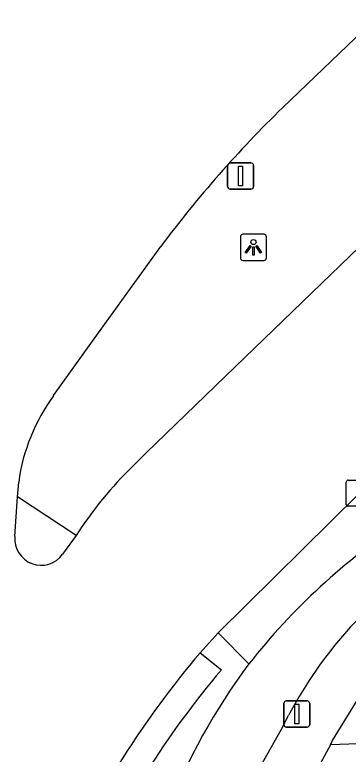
# Model space of a CAD drawing. Extents: x 159718 to 160783, y 383290 to 384030.
# Drawn here: x 160220.36 to 160233.11, y 383942.91 to 383971.19 of the extents above; entities that cross this region are included whole.
import ezdxf

# ---------------------------------------------------------------- set-up
doc = ezdxf.new("R2010")
doc.units = 0
for name, color, linetype in [('IMGEO_Afsluitpaal', 7, 'Continuous'), ('IMGEO_Berm_open', 7, 'Continuous'), ('IMGEO_Fietspad_gesloten', 7, 'Continuous'), ('IMGEO_Kolk', 7, 'Continuous'), ('IMGEO_Lichtpunt', 7, 'Continuous'), ('IMGEO_Rijbaan_lokaal_gesloten', 7, 'Continuous'), ('IMGEO_Verkeersbordpaal', 7, 'Continuous'), ('IMGEO_Verkeerseiland_gesloten', 7, 'Continuous'), ('IMGEO_Voetpad_open', 7, 'Continuous')]:
    doc.layers.add(name, color=color, linetype=linetype)

msp = doc.modelspace()

# ---------------------------------------------------------------- linework, layer by layer
at = {"layer": 'IMGEO_Afsluitpaal'}
for p, q in [((160228.598, 383965.525), (160229.388, 383965.525)), ((160229.388, 383965.525), (160228.598, 383965.525)), ((160228.498, 383964.625), (160228.498, 383965.425)), ((160228.498, 383965.425), (160228.498, 383964.625)), ((160229.488, 383965.425), (160229.488, 383964.625)), ((160229.488, 383964.625), (160229.488, 383965.425)), ((160229.388, 383964.525), (160228.598, 383964.525)), ((160228.598, 383964.525), (160229.388, 383964.525))]:
    msp.add_line(p, q, dxfattribs=at)
msp.add_lwpolyline([(160228.918, 383965.4), (160229.068, 383965.4), (160229.068, 383964.65), (160228.918, 383964.65), (160228.918, 383965.4)], dxfattribs=at)
for centre, start, end in [((160228.598, 383965.425), 90, 180), ((160228.598, 383965.425), 90, 180), ((160229.388, 383965.425), 0, 90), ((160229.388, 383965.425), 360, 90), ((160228.598, 383964.625), 180, 270), ((160228.598, 383964.625), 180, 270), ((160229.388, 383964.625), 270, 0), ((160229.388, 383964.625), 270, 0)]:
    msp.add_arc(centre, 0.1, start, end, dxfattribs=at)
at = {"layer": 'IMGEO_Berm_open'}
msp.add_lwpolyline([(160229.312, 383946.364), (160228.135, 383947.551)], dxfattribs=at)
at = {"layer": 'IMGEO_Fietspad_gesloten'}
msp.add_lwpolyline([(160229.21, 383941.473), (160230.559, 383943.868), (160230.827, 383944.397)], dxfattribs=at)
for centre, radius, start, end in [((160248.811, 383931.097), 24.764, 123.2681, 141.9402), ((160245.388, 383936.707), 16.467, 122.9478, 149.2577), ((160248.125, 383932.244), 23.523, 143.1107, 159.0413), ((160244.058, 383937.46), 14.939, 149.1315, 152.3325)]:
    msp.add_arc(centre, radius, start, end, dxfattribs=at)
at = {"layer": 'IMGEO_Kolk'}
for p, q in [((160233.031, 383952.467), (160233.031, 383953.319)), ((160233.106, 383953.393), (160233.958, 383953.393)), ((160233.958, 383952.393), (160233.106, 383952.393))]:
    msp.add_line(p, q, dxfattribs=at)
for points in [[(160233.031, 383952.467), (160233.031, 383953.319)], [(160233.106, 383953.393), (160233.958, 383953.393)], [(160233.958, 383952.393), (160233.106, 383952.393)]]:
    msp.add_lwpolyline(points, dxfattribs=at)
for centre, start, end in [((160233.108, 383953.317), 91.552, 178.448), ((160233.108, 383953.317), 91.552, 178.448), ((160233.108, 383952.469), 181.552, 268.448), ((160233.108, 383952.469), 181.552, 268.448)]:
    msp.add_arc(centre, 0.0765, start, end, dxfattribs=at)
at = {"layer": 'IMGEO_Lichtpunt'}
for p, q in [((160228.986, 383962.702), (160228.986, 383961.895)), ((160228.986, 383962.702), (160228.986, 383961.895)), ((160229.888, 383962.797), (160229.08, 383962.797)), ((160229.888, 383962.797), (160229.08, 383962.797)), ((160229.982, 383961.895), (160229.982, 383962.702)), ((160229.982, 383961.895), (160229.982, 383962.702)), ((160229.08, 383961.801), (160229.888, 383961.801)), ((160229.08, 383961.801), (160229.888, 383961.801))]:
    msp.add_line(p, q, dxfattribs=at)
for points in [[(160229.36, 383962.366), (160229.399, 383962.338), (160229.211, 383962.076), (160229.173, 383962.103), (160229.36, 383962.366)], [(160229.572, 383962.338), (160229.61, 383962.365), (160229.797, 383962.103), (160229.758, 383962.075), (160229.572, 383962.338)], [(160229.462, 383962.318), (160229.509, 383962.318), (160229.509, 383961.996), (160229.462, 383961.996), (160229.462, 383962.318)]]:
    msp.add_lwpolyline(points, dxfattribs=at)
msp.add_circle((160229.485, 383962.5), 0.0994, dxfattribs=at)
for centre, start, end in [((160229.08, 383962.702), 90, 180), ((160229.08, 383962.702), 90, 180), ((160229.888, 383962.702), 0, 90), ((160229.888, 383962.702), 0, 90), ((160229.08, 383961.895), 180, 270), ((160229.08, 383961.895), 180, 270), ((160229.888, 383961.895), 270, 0), ((160229.888, 383961.895), 270, 360)]:
    msp.add_arc(centre, 0.0946, start, end, dxfattribs=at)
at = {"layer": 'IMGEO_Rijbaan_lokaal_gesloten'}
for points in [[(160230.602, 383967.643), (160234.307, 383971.193)], [(160239.381, 383967.965), (160229.152, 383958.086), (160225.389, 383954.432), (160224.872, 383953.931)], [(160228.135, 383947.551), (160233.523, 383952.888), (160234.719, 383954.049), (160245.598, 383964.66)], [(160221.838, 383956.625), (160223.627, 383959.122), (160225.945, 383962.334)], [(160220.462, 383952.754), (160220.511, 383953.322)], [(160220.367, 383951.239), (160220.462, 383952.754)], [(160222.704, 383951.276), (160222.191, 383950.559)], [(160227.45, 383946.794), (160228.135, 383947.551)], [(160227.45, 383946.794), (160228.262, 383946.141)]]:
    msp.add_lwpolyline(points, dxfattribs=at)
for centre, radius, start, end in [((160261.963, 383935.437), 44.953, 134.2378, 143.2484), ((160227.806, 383952.309), 7.365, 144.1275, 172.0963), ((160236.014, 383942.62), 15.878, 134.5692, 146.9626), ((160221.371, 383951.147), 1.009, 174.7721, 324.3362), ((160254.643, 383923.672), 35.694, 139.6261, 155.654), ((160253.74, 383924.467), 33.45, 139.6123, 156.3094)]:
    msp.add_arc(centre, radius, start, end, dxfattribs=at)
at = {"layer": 'IMGEO_Verkeersbordpaal'}
for p, q in [((160230.645, 383944.049), (160230.645, 383944.849)), ((160230.645, 383944.849), (160230.645, 383944.049)), ((160230.745, 383944.949), (160231.535, 383944.949)), ((160231.535, 383944.949), (160230.745, 383944.949)), ((160231.635, 383944.849), (160231.635, 383944.049)), ((160231.635, 383944.049), (160231.635, 383944.849)), ((160231.535, 383943.949), (160230.745, 383943.949)), ((160230.745, 383943.949), (160231.535, 383943.949))]:
    msp.add_line(p, q, dxfattribs=at)
msp.add_lwpolyline([(160231.065, 383944.824), (160231.215, 383944.824), (160231.215, 383944.074), (160231.065, 383944.074), (160231.065, 383944.824)], dxfattribs=at)
for centre, start, end in [((160230.745, 383944.849), 90, 180), ((160230.745, 383944.849), 90, 180), ((160231.535, 383944.849), 0, 90), ((160231.535, 383944.849), 360, 90), ((160230.745, 383944.049), 180, 270), ((160230.745, 383944.049), 180, 270), ((160231.535, 383944.049), 270, 0), ((160231.535, 383944.049), 270, 0)]:
    msp.add_arc(centre, 0.1, start, end, dxfattribs=at)
at = {"layer": 'IMGEO_Verkeerseiland_gesloten'}
msp.add_lwpolyline([(160222.704, 383951.276), (160220.462, 383952.754)], dxfattribs=at)
at = {"layer": 'IMGEO_Voetpad_open'}
for points in [[(160232.432, 383943.276), (160232.502, 383943.441), (160233.993, 383945.852)], [(160232.432, 383943.276), (160231.099, 383940.84), (160229.933, 383938.53), (160229.89, 383937.29)], [(160235.591, 383943.39), (160232.432, 383943.276)]]:
    msp.add_lwpolyline(points, dxfattribs=at)

doc.saveas('drawing.dxf')
